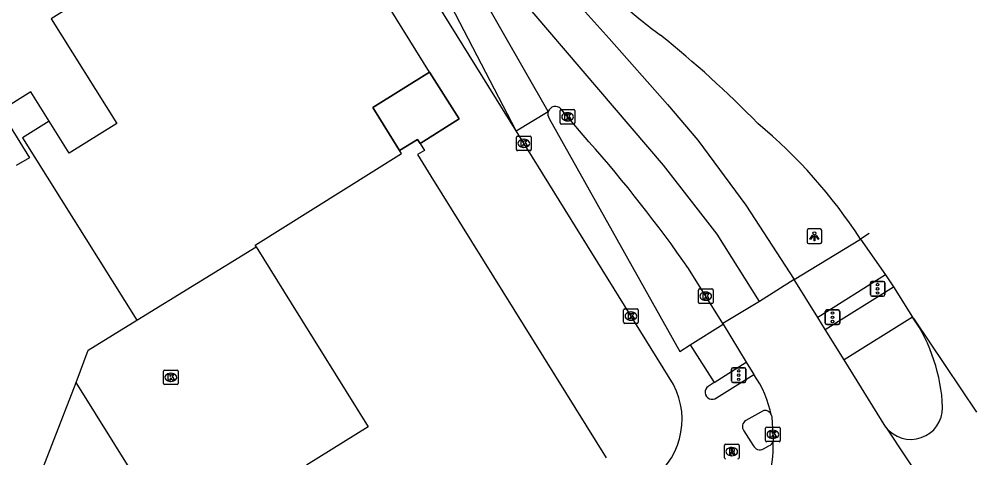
# Model space of a CAD drawing. Extents: x 159888 to 160757, y 384031 to 384746.
# Drawn here: x 160691.6 to 160757.3, y 384135.4 to 384165.5 of the extents above; entities that cross this region are included whole.
import ezdxf

# ---------------------------------------------------------------- set-up
doc = ezdxf.new("R2010")
doc.units = 0
for name, color, linetype in [('IMGEO_Fietspad_open', 7, 'Continuous'), ('IMGEO_Kolk', 7, 'Continuous'), ('IMGEO_Lichtpunt', 7, 'Continuous'), ('IMGEO_Pand', 7, 'Continuous'), ('IMGEO_Pand_overbouw', 7, 'Continuous'), ('IMGEO_Rijbaan_lokaal_gesloten', 7, 'Continuous'), ('IMGEO_Rioolput', 7, 'Continuous'), ('IMGEO_Verkeersregelinstallatiepaal', 7, 'Continuous'), ('IMGEO_Voetpad_open', 7, 'Continuous')]:
    doc.layers.add(name, color=color, linetype=linetype)

msp = doc.modelspace()

# ---------------------------------------------------------------- linework, layer by layer
at = {"layer": 'IMGEO_Fietspad_open'}
for points in [[(160727.976, 384158.677), (160736.928, 384142.724), (160737.633, 384143.165)], [(160736.482, 384140.456), (160725.705, 384157.813)], [(160746.888, 384144.218), (160751.56, 384147.152)], [(160752.877, 384145.074), (160748.178, 384142.144)], [(160737.633, 384143.165), (160739.274, 384140.581)], [(160739.437, 384139.538), (160741.994, 384141.146)], [(160739.274, 384140.581), (160738.873, 384140.324)], [(160742.676, 384138.678), (160741.442, 384137.978)], [(160741.303, 384137.289), (160741.958, 384136.287)], [(160742.658, 384136.056), (160743.023, 384136.247)]]:
    msp.add_lwpolyline(points, dxfattribs=at)
for centre, radius, start, end in [((160728.391, 384158.978), 0.513, 161.37268, 215.98999), ((160731.987, 384138.068), 5.09, 301.6526, 27.97572), ((160739.139, 384139.92), 0.484, 123.33586, 307.98735), ((160742.738, 384138.189), 0.493, 15.98631, 97.27732), ((160741.691, 384137.569), 0.479, 121.38901, 215.79929), ((160742.407, 384136.47), 0.485, 202.22089, 301.25333), ((160742.909, 384136.655), 0.423, 285.60077, 346.10942)]:
    msp.add_arc(centre, radius, start, end, dxfattribs=at)
at = {"layer": 'IMGEO_Kolk'}
for p, q in [((160728.732, 384158.36), (160728.732, 384159.212)), ((160728.807, 384159.286), (160729.659, 384159.286)), ((160729.733, 384159.212), (160729.733, 384158.36)), ((160729.243, 384158.506), (160729.218, 384158.506)), ((160729.22, 384159.066), (160729.245, 384159.066)), ((160729.659, 384158.286), (160728.807, 384158.286)), ((160725.731, 384156.539), (160725.731, 384157.391)), ((160725.806, 384157.465), (160726.658, 384157.465)), ((160726.219, 384157.245), (160726.244, 384157.245)), ((160726.732, 384157.391), (160726.732, 384156.539)), ((160726.658, 384156.465), (160725.806, 384156.465)), ((160726.242, 384156.685), (160726.217, 384156.685)), ((160738.196, 384146.071), (160738.196, 384146.923)), ((160738.271, 384146.997), (160739.123, 384146.997)), ((160738.684, 384146.777), (160738.709, 384146.777)), ((160739.197, 384146.923), (160739.197, 384146.071)), ((160739.123, 384145.997), (160738.271, 384145.997)), ((160738.707, 384146.217), (160738.682, 384146.217)), ((160733.074, 384144.713), (160733.074, 384145.565)), ((160733.149, 384145.639), (160734.001, 384145.639)), ((160733.562, 384145.419), (160733.587, 384145.419)), ((160734.075, 384145.565), (160734.075, 384144.713)), ((160733.585, 384144.859), (160733.56, 384144.859)), ((160734.001, 384144.639), (160733.149, 384144.639)), ((160701.54, 384140.517), (160701.54, 384141.369)), ((160701.615, 384141.443), (160702.467, 384141.443)), ((160702.541, 384141.369), (160702.541, 384140.517)), ((160702.028, 384141.223), (160702.053, 384141.223)), ((160702.467, 384140.443), (160701.615, 384140.443)), ((160702.051, 384140.663), (160702.026, 384140.663)), ((160742.803, 384136.613), (160742.803, 384137.465)), ((160742.878, 384137.539), (160743.73, 384137.539)), ((160743.804, 384137.465), (160743.804, 384136.613)), ((160743.291, 384137.319), (160743.316, 384137.319)), ((160743.73, 384136.539), (160742.878, 384136.539)), ((160743.314, 384136.759), (160743.289, 384136.759))]:
    msp.add_line(p, q, dxfattribs=at)
for points in [[(160728.732, 384158.36), (160728.732, 384159.212)], [(160728.807, 384159.286), (160729.659, 384159.286)], [(160729.733, 384159.212), (160729.733, 384158.36)], [(160729.053, 384158.986), (160729.176, 384158.986), (160729.176, 384158.835), (160729.306, 384158.986), (160729.47, 384158.986), (160729.324, 384158.835), (160729.477, 384158.586), (160729.325, 384158.586), (160729.24, 384158.75), (160729.176, 384158.683), (160729.176, 384158.586), (160729.053, 384158.586), (160729.053, 384158.986)], [(160729.659, 384158.286), (160728.807, 384158.286)], [(160725.731, 384156.539), (160725.731, 384157.391)], [(160725.806, 384157.465), (160726.658, 384157.465)], [(160726.052, 384157.165), (160726.175, 384157.165), (160726.175, 384157.014), (160726.305, 384157.165), (160726.469, 384157.165), (160726.323, 384157.014), (160726.476, 384156.765), (160726.324, 384156.765), (160726.239, 384156.929), (160726.175, 384156.862), (160726.175, 384156.765), (160726.052, 384156.765), (160726.052, 384157.165)], [(160726.732, 384157.391), (160726.732, 384156.539)], [(160726.658, 384156.465), (160725.806, 384156.465)], [(160738.196, 384146.071), (160738.196, 384146.923)], [(160738.271, 384146.997), (160739.123, 384146.997)], [(160738.517, 384146.697), (160738.64, 384146.697), (160738.64, 384146.546), (160738.77, 384146.697), (160738.934, 384146.697), (160738.788, 384146.546), (160738.941, 384146.297), (160738.789, 384146.297), (160738.704, 384146.461), (160738.64, 384146.394), (160738.64, 384146.297), (160738.517, 384146.297), (160738.517, 384146.697)], [(160739.197, 384146.923), (160739.197, 384146.071)], [(160739.123, 384145.997), (160738.271, 384145.997)], [(160733.074, 384144.713), (160733.074, 384145.565)], [(160733.149, 384145.639), (160734.001, 384145.639)], [(160733.395, 384145.339), (160733.518, 384145.339), (160733.518, 384145.188), (160733.648, 384145.339), (160733.812, 384145.339), (160733.666, 384145.188), (160733.819, 384144.939), (160733.667, 384144.939), (160733.582, 384145.103), (160733.518, 384145.036), (160733.518, 384144.939), (160733.395, 384144.939), (160733.395, 384145.339)], [(160734.075, 384145.565), (160734.075, 384144.713)], [(160734.001, 384144.639), (160733.149, 384144.639)], [(160701.54, 384140.517), (160701.54, 384141.369)], [(160701.615, 384141.443), (160702.467, 384141.443)], [(160702.541, 384141.369), (160702.541, 384140.517)], [(160701.861, 384141.143), (160701.984, 384141.143), (160701.984, 384140.992), (160702.114, 384141.143), (160702.278, 384141.143), (160702.132, 384140.992), (160702.285, 384140.743), (160702.133, 384140.743), (160702.048, 384140.907), (160701.984, 384140.84), (160701.984, 384140.743), (160701.861, 384140.743), (160701.861, 384141.143)], [(160702.467, 384140.443), (160701.615, 384140.443)], [(160742.803, 384136.613), (160742.803, 384137.465)], [(160742.878, 384137.539), (160743.73, 384137.539)], [(160743.804, 384137.465), (160743.804, 384136.613)], [(160743.124, 384137.239), (160743.247, 384137.239), (160743.247, 384137.088), (160743.377, 384137.239), (160743.541, 384137.239), (160743.395, 384137.088), (160743.548, 384136.839), (160743.396, 384136.839), (160743.311, 384137.003), (160743.247, 384136.936), (160743.247, 384136.839), (160743.124, 384136.839), (160743.124, 384137.239)], [(160743.73, 384136.539), (160742.878, 384136.539)]]:
    msp.add_lwpolyline(points, dxfattribs=at)
for centre, start, end in [((160728.809, 384159.21), 91.55205, 178.44795), ((160728.809, 384159.21), 91.55205, 178.44795), ((160729.657, 384159.21), 1.55205, 88.44795), ((160729.657, 384159.21), 1.55205, 88.44795), ((160728.809, 384158.362), 181.55205, 268.44795), ((160728.809, 384158.362), 181.55205, 268.44795), ((160729.657, 384158.362), 271.55205, 358.44795), ((160729.657, 384158.362), 271.55205, 358.44795), ((160725.808, 384157.389), 91.55205, 178.44795), ((160725.808, 384157.389), 91.55205, 178.44795), ((160726.656, 384157.389), 1.55205, 88.44795), ((160726.656, 384157.389), 1.55205, 88.44795), ((160725.808, 384156.541), 181.55205, 268.44795), ((160725.808, 384156.541), 181.55205, 268.44795), ((160726.656, 384156.541), 271.55205, 358.44795), ((160726.656, 384156.541), 271.55205, 358.44795), ((160738.273, 384146.921), 91.55205, 178.44795), ((160738.273, 384146.921), 91.55205, 178.44795), ((160739.121, 384146.921), 1.55205, 88.44795), ((160739.121, 384146.921), 1.55205, 88.44795), ((160738.273, 384146.073), 181.55205, 268.44795), ((160738.273, 384146.073), 181.55205, 268.44795), ((160739.121, 384146.073), 271.55205, 358.44795), ((160739.121, 384146.073), 271.55205, 358.44795), ((160733.151, 384145.563), 91.55205, 178.44795), ((160733.151, 384145.563), 91.55205, 178.44795), ((160733.999, 384145.563), 1.55205, 88.44795), ((160733.999, 384145.563), 1.55205, 88.44795), ((160733.151, 384144.715), 181.55205, 268.44795), ((160733.151, 384144.715), 181.55205, 268.44795), ((160733.999, 384144.715), 271.55205, 358.44795), ((160733.999, 384144.715), 271.55205, 358.44795), ((160701.617, 384141.367), 91.55205, 178.44795), ((160701.617, 384141.367), 91.55205, 178.44795), ((160702.465, 384141.367), 1.55205, 88.44795), ((160702.465, 384141.367), 1.55205, 88.44795), ((160701.617, 384140.519), 181.55205, 268.44795), ((160701.617, 384140.519), 181.55205, 268.44795), ((160702.465, 384140.519), 271.55205, 358.44795), ((160702.465, 384140.519), 271.55205, 358.44795), ((160742.88, 384137.463), 91.55205, 178.44795), ((160742.88, 384137.463), 91.55205, 178.44795), ((160743.728, 384137.463), 1.55205, 88.44795), ((160743.728, 384137.463), 1.55205, 88.44795), ((160742.88, 384136.615), 181.55205, 268.44795), ((160742.88, 384136.615), 181.55205, 268.44795), ((160743.728, 384136.615), 271.55205, 358.44795), ((160743.728, 384136.615), 271.55205, 358.44795)]:
    msp.add_arc(centre, 0.0765, start, end, dxfattribs=at)
for centre, major_axis, ratio, start_param, end_param in [((160729.219, 384158.786), (-0.387, 0.002), 0.722429, 4.712389, 7.853982), ((160729.244, 384158.786), (-0.39, 0.002), 0.717154, 1.570796, 4.712389), ((160726.218, 384156.965), (-0.387, 0.002), 0.722429, 4.712389, 7.853982), ((160726.243, 384156.965), (-0.39, 0.002), 0.717154, 1.570796, 4.712389), ((160738.683, 384146.497), (-0.387, 0.002), 0.722429, 4.712389, 7.853982), ((160738.708, 384146.497), (-0.39, 0.002), 0.717154, 1.570796, 4.712389), ((160733.561, 384145.139), (-0.387, 0.002), 0.722429, 4.712389, 7.853982), ((160733.586, 384145.139), (-0.39, 0.002), 0.717154, 1.570796, 4.712389), ((160702.027, 384140.943), (-0.387, 0.002), 0.722429, 4.712389, 7.853982), ((160702.052, 384140.943), (-0.39, 0.002), 0.717154, 1.570796, 4.712389), ((160743.29, 384137.039), (-0.387, 0.002), 0.722429, 4.712389, 7.853982), ((160743.315, 384137.039), (-0.39, 0.002), 0.717154, 1.570796, 4.712389)]:
    msp.add_ellipse(centre, major_axis=major_axis, ratio=ratio, start_param=start_param, end_param=end_param, dxfattribs=at)
at = {"layer": 'IMGEO_Lichtpunt'}
for p, q in [((160745.649, 384151.007), (160745.649, 384150.2)), ((160745.649, 384151.007), (160745.649, 384150.2)), ((160746.551, 384151.102), (160745.743, 384151.102)), ((160746.551, 384151.102), (160745.743, 384151.102)), ((160746.645, 384150.2), (160746.645, 384151.007)), ((160746.645, 384150.2), (160746.645, 384151.007)), ((160745.743, 384150.106), (160746.551, 384150.106)), ((160745.743, 384150.106), (160746.551, 384150.106))]:
    msp.add_line(p, q, dxfattribs=at)
for points in [[(160746.023, 384150.671), (160746.062, 384150.643), (160745.874, 384150.381), (160745.836, 384150.408), (160746.023, 384150.671)], [(160746.125, 384150.623), (160746.172, 384150.623), (160746.172, 384150.301), (160746.125, 384150.301), (160746.125, 384150.623)], [(160746.235, 384150.643), (160746.273, 384150.67), (160746.46, 384150.408), (160746.421, 384150.38), (160746.235, 384150.643)]]:
    msp.add_lwpolyline(points, dxfattribs=at)
msp.add_circle((160746.148, 384150.805), 0.0994, dxfattribs=at)
for centre, start, end in [((160745.743, 384151.007), 90, 180), ((160745.743, 384151.007), 90, 180), ((160746.551, 384151.007), 0, 90), ((160746.551, 384151.007), 0, 90), ((160745.743, 384150.2), 180, 270), ((160745.743, 384150.2), 180, 270), ((160746.551, 384150.2), 270, 0), ((160746.551, 384150.2), 270, 360)]:
    msp.add_arc(centre, 0.0946, start, end, dxfattribs=at)
at = {"layer": 'IMGEO_Pand'}
for points in [[(160708.874, 384179.395), (160704.627, 384176.756), (160699.109, 384173.495), (160701.225, 384170.114), (160693.84, 384165.492), (160698.329, 384158.321), (160695.073, 384156.283), (160693.698, 384158.48)], [(160719.777, 384161.847), (160708.874, 384179.395)], [(160717.715, 384156.474), (160715.887, 384159.43), (160719.777, 384161.847)], [(160693.698, 384158.48), (160692.44, 384160.49), (160690.36, 384159.188), (160692.355, 384155.975), (160691.446, 384155.458)], [(160693.698, 384158.48), (160691.87, 384157.347), (160699.705, 384144.851)], [(160719.123, 384156.955), (160718.946, 384157.24), (160717.715, 384156.474)], [(160707.888, 384149.886), (160707.822, 384149.992), (160717.841, 384156.272), (160717.715, 384156.474)], [(160719.123, 384156.955), (160719.416, 384156.484), (160718.949, 384156.194), (160719.863, 384154.725), (160731.874, 384135.425)], [(160699.705, 384144.851), (160707.888, 384149.886)], [(160707.888, 384149.886), (160710.287, 384146.024), (160715.574, 384137.552), (160711.345, 384134.923), (160713.838, 384130.913), (160716.172, 384127.353)], [(160695.556, 384140.596), (160696.368, 384142.798), (160699.705, 384144.851)], [(160692.222, 384132.007), (160695.556, 384140.596)]]:
    msp.add_lwpolyline(points, dxfattribs=at)
at = {"layer": 'IMGEO_Pand_overbouw'}
msp.add_lwpolyline([(160719.777, 384161.847), (160715.887, 384159.43), (160717.715, 384156.474), (160718.946, 384157.24), (160719.123, 384156.955), (160721.803, 384158.639)], close=True, dxfattribs=at)
at = {"layer": 'IMGEO_Rijbaan_lokaal_gesloten'}
for points in [[(160725.705, 384157.813), (160717.699, 384173.243), (160713.185, 384181.538), (160666.822, 384256.425), (160627.201, 384320.153), (160626.898, 384320.642)], [(160727.905, 384159.142), (160716.812, 384178.507)], [(160742.378, 384146.138), (160739.485, 384150.742), (160735.808, 384155.472), (160724.659, 384168.519), (160716.812, 384178.507)], [(160721.392, 384178.231), (160722.765, 384176.019), (160726.685, 384170.566), (160727.245, 384169.786), (160729.416, 384167.144), (160732.078, 384164.139), (160736.076, 384159.626), (160738.151, 384157.187), (160741.437, 384152.722), (160744.77, 384147.64)], [(160725.705, 384157.813), (160727.905, 384159.142)], [(160730.693, 384157.08), (160728.769, 384159.331)], [(160749.892, 384150.791), (160749.305, 384150.414)], [(160749.305, 384150.414), (160751.024, 384147.959)], [(160739.862, 384144.624), (160737.526, 384148.388)], [(160751.024, 384147.959), (160751.293, 384147.556), (160751.56, 384147.152)], [(160744.77, 384147.64), (160742.378, 384146.138)], [(160746.38, 384145.04), (160744.77, 384147.64)], [(160751.56, 384147.152), (160752.877, 384145.074)], [(160742.378, 384146.138), (160739.862, 384144.624)], [(160746.888, 384144.218), (160746.38, 384145.04)], [(160757.278, 384138.555), (160752.982, 384144.957), (160752.877, 384145.074)], [(160739.862, 384144.624), (160739.891, 384144.577)], [(160739.891, 384144.577), (160741.477, 384141.99)], [(160748.178, 384142.144), (160746.888, 384144.218)], [(160751.035, 384137.536), (160748.178, 384142.144)], [(160741.477, 384141.99), (160741.994, 384141.146)], [(160743.212, 384138.325), (160743.222, 384138.214), (160743.306, 384137.039), (160743.311, 384136.789), (160743.32, 384136.553)], [(160751.035, 384137.536), (160756.382, 384129.485)]]:
    msp.add_lwpolyline(points, dxfattribs=at)
for centre, radius, start, end in [((160768.503, 384208.016), 54.661, 221.84631, 231.15125), ((160769.093, 384208.794), 55.637, 231.18029, 232.97151), ((160689.945, 384107.259), 73.114, 44.30165, 51.37154), ((160728.393, 384158.979), 0.515, 43.10863, 161.56954), ((160719.665, 384131.142), 35.354, 33.03143, 50.25183), ((160658.355, 384093.182), 96.518, 34.88834, 41.45522), ((160743.044, 384138.371), 11.9, 2.48316, 34.28114), ((160735.417, 384136.633), 7.976, 12.24731, 34.45838), ((160752.754, 384138.875), 2.179, 217.90571, 0.3257), ((160733.834, 384136.303), 9.489, 327.93918, 1.50841)]:
    msp.add_arc(centre, radius, start, end, dxfattribs=at)
at = {"layer": 'IMGEO_Rioolput'}
for p, q in [((160739.979, 384135.432), (160739.979, 384136.284)), ((160740.054, 384136.358), (160740.906, 384136.358)), ((160740.467, 384136.138), (160740.492, 384136.138)), ((160740.98, 384136.284), (160740.98, 384135.432)), ((160740.49, 384135.578), (160740.465, 384135.578))]:
    msp.add_line(p, q, dxfattribs=at)
for points in [[(160739.979, 384135.432), (160739.979, 384136.284)], [(160740.054, 384136.358), (160740.906, 384136.358)], [(160740.98, 384136.284), (160740.98, 384135.432)], [(160740.568, 384136.056), (160740.316, 384136.058), (160740.316, 384135.658)], [(160740.316, 384135.658), (160740.44, 384135.658), (160740.44, 384135.82), (160740.451, 384135.82)], [(160740.494, 384135.977), (160740.44, 384135.977), (160740.44, 384135.896)], [(160740.44, 384135.896), (160740.492, 384135.896)], [(160740.498, 384135.791), (160740.569, 384135.658), (160740.709, 384135.658), (160740.644, 384135.784)]]:
    msp.add_lwpolyline(points, dxfattribs=at)
for centre, radius, start, end in [((160740.056, 384136.282), 0.0765, 91.55205, 178.44795), ((160740.056, 384136.282), 0.0765, 91.55205, 178.44795), ((160740.904, 384136.282), 0.0765, 1.55205, 88.44795), ((160740.904, 384136.282), 0.0765, 1.55205, 88.44795), ((160740.45, 384135.767), 0.0533, 26.02933, 88.69889), ((160740.476, 384136.085), 0.19, 274.7715, 282.96867), ((160740.5, 384135.881), 0.0964, 77.00612, 93.18647), ((160740.514, 384135.938), 0.0378, 276.66336, 79.67722), ((160740.567, 384135.946), 0.109, 350.36119, 89.41601), ((160740.565, 384135.946), 0.112, 277.58423, 350.98172), ((160740.549, 384135.731), 0.108, 29.51342, 73.79051), ((160740.056, 384135.434), 0.0765, 181.55205, 268.44795), ((160740.056, 384135.434), 0.0765, 181.55205, 268.44795), ((160740.904, 384135.434), 0.0765, 271.55205, 358.44795), ((160740.904, 384135.434), 0.0765, 271.55205, 358.44795)]:
    msp.add_arc(centre, radius, start, end, dxfattribs=at)
for centre, major_axis, ratio, start_param, end_param in [((160740.466, 384135.858), (-0.387, 0.002), 0.722429, 4.712389, 7.853982), ((160740.491, 384135.858), (-0.39, 0.002), 0.717154, 1.570796, 4.712389)]:
    msp.add_ellipse(centre, major_axis=major_axis, ratio=ratio, start_param=start_param, end_param=end_param, dxfattribs=at)
at = {"layer": 'IMGEO_Verkeersregelinstallatiepaal'}
for p, q in [((160749.979, 384146.606), (160749.979, 384147.406)), ((160749.979, 384147.406), (160749.979, 384146.606)), ((160750.079, 384147.506), (160750.869, 384147.506)), ((160750.869, 384147.506), (160750.079, 384147.506)), ((160750.969, 384147.406), (160750.969, 384146.606)), ((160750.969, 384146.606), (160750.969, 384147.406)), ((160750.869, 384146.506), (160750.079, 384146.506)), ((160750.079, 384146.506), (160750.869, 384146.506)), ((160746.891, 384144.657), (160746.891, 384145.457)), ((160746.891, 384145.457), (160746.891, 384144.657)), ((160746.991, 384145.557), (160747.781, 384145.557)), ((160747.781, 384145.557), (160746.991, 384145.557)), ((160747.881, 384145.457), (160747.881, 384144.657)), ((160747.881, 384144.657), (160747.881, 384145.457)), ((160747.781, 384144.557), (160746.991, 384144.557)), ((160746.991, 384144.557), (160747.781, 384144.557)), ((160740.464, 384140.694), (160740.464, 384141.494)), ((160740.464, 384141.494), (160740.464, 384140.694)), ((160740.564, 384141.594), (160741.354, 384141.594)), ((160741.354, 384141.594), (160740.564, 384141.594)), ((160741.454, 384141.494), (160741.454, 384140.694)), ((160741.454, 384140.694), (160741.454, 384141.494)), ((160741.354, 384140.594), (160740.564, 384140.594)), ((160740.564, 384140.594), (160741.354, 384140.594))]:
    msp.add_line(p, q, dxfattribs=at)
for centre in [(160750.474, 384147.296), (160750.474, 384147.006), (160750.474, 384146.716), (160747.386, 384145.347), (160747.386, 384145.057), (160747.386, 384144.767), (160740.959, 384141.384), (160740.959, 384141.094), (160740.959, 384140.804)]:
    msp.add_circle(centre, 0.085, dxfattribs=at)
for centre, start, end in [((160750.079, 384147.406), 90, 180), ((160750.079, 384147.406), 90, 180), ((160750.869, 384147.406), 0, 90), ((160750.869, 384147.406), 360, 90), ((160750.079, 384146.606), 180, 270), ((160750.079, 384146.606), 180, 270), ((160750.869, 384146.606), 270, 0), ((160750.869, 384146.606), 270, 0), ((160746.991, 384145.457), 90, 180), ((160746.991, 384145.457), 90, 180), ((160747.781, 384145.457), 0, 90), ((160747.781, 384145.457), 360, 90), ((160746.991, 384144.657), 180, 270), ((160746.991, 384144.657), 180, 270), ((160747.781, 384144.657), 270, 0), ((160747.781, 384144.657), 270, 0), ((160740.564, 384141.494), 90, 180), ((160740.564, 384141.494), 90, 180), ((160741.354, 384141.494), 0, 90), ((160741.354, 384141.494), 360, 90), ((160740.564, 384140.694), 180, 270), ((160740.564, 384140.694), 180, 270), ((160741.354, 384140.694), 270, 0), ((160741.354, 384140.694), 270, 0)]:
    msp.add_arc(centre, 0.1, start, end, dxfattribs=at)
at = {"layer": 'IMGEO_Voetpad_open'}
for points in [[(160725.705, 384157.813), (160712.528, 384179.044), (160711.54, 384180.634)], [(160719.777, 384161.847), (160721.803, 384158.639), (160719.123, 384156.955)], [(160744.77, 384147.64), (160749.305, 384150.414)], [(160751.024, 384147.959), (160746.38, 384145.04)], [(160737.633, 384143.165), (160739.891, 384144.577)], [(160739.274, 384140.581), (160741.477, 384141.99)], [(160692.222, 384132.007), (160693.433, 384130.272), (160699.537, 384134.22), (160695.556, 384140.596)]]:
    msp.add_lwpolyline(points, dxfattribs=at)

doc.saveas('drawing.dxf')
